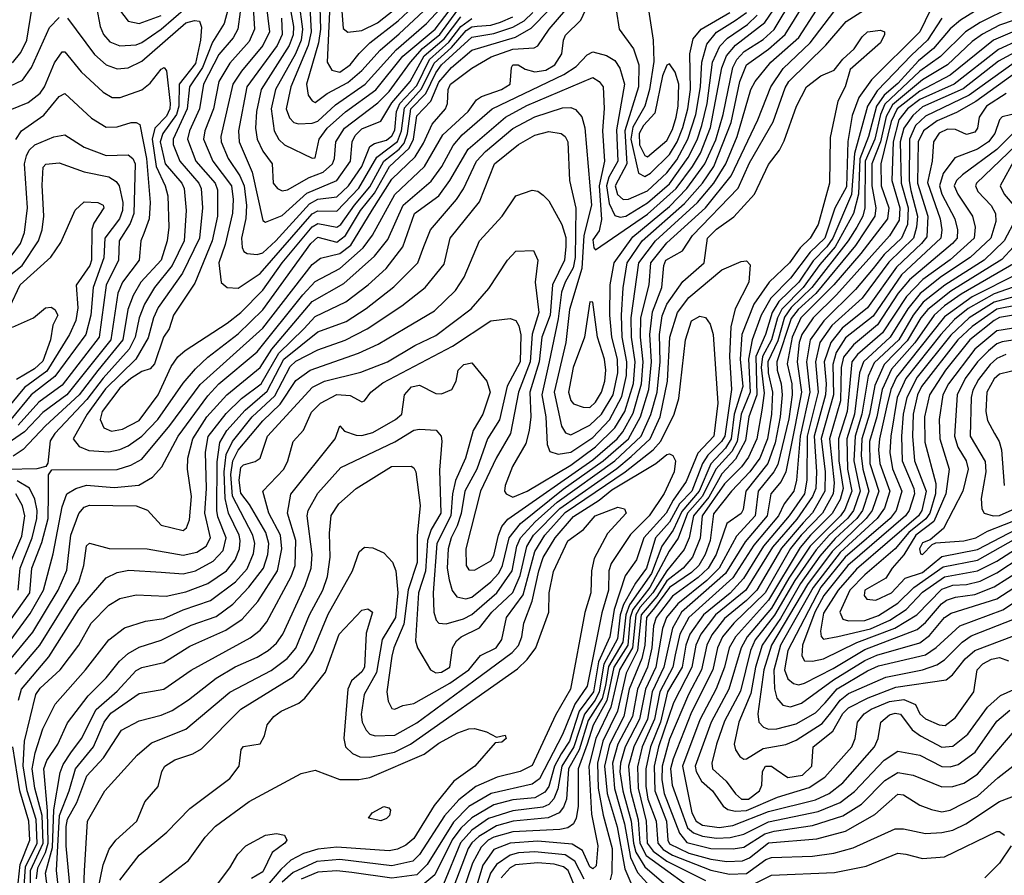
# Model space of a CAD drawing. Extents: x 501367 to 657802, y 482273 to 547541.
# Tile 545 of 656: x 593501 to 597082, y 525348 to 528459. Entities that reach past the tile are written whole.
import ezdxf

# ---------------------------------------------------------------- set-up
doc = ezdxf.new("R2010")
doc.units = 0

msp = doc.modelspace()

# ---------------------------------------------------------------- linework, layer by layer
at = {"layer": '0CON20XD'}
for points in [[(594380.8, 528655), (594409.1, 528415), (594385, 528365.2), (594307.2, 528272.8), (594275.7, 528225), (594232.3, 528035), (594233.5, 528015), (594259.5, 527955), (594301.9, 527891.9), (594317.6, 527855), (594326, 527784), (594323.3, 527736.7), (594308.1, 527665), (594310.5, 527630.5), (594316.2, 527616.2), (594328.8, 527608.8), (594365, 527605.2), (594385, 527612), (594432.9, 527655), (594555, 527790), (594585, 527806.1), (594655, 527815.7), (594696.3, 527855), (594745.9, 527925), (594775, 527998.1), (594790.9, 528009.1), (594835, 528021.7), (594855, 528036.5), (594865, 528057.5), (594871.7, 528125), (594883.5, 528155), (594945, 528219.5), (594991.4, 528315), (595062.1, 528377.9), (595105, 528435.1), (595145, 528463.8)], [(594457.1, 528655), (594497.2, 528435), (594495.2, 528404.8), (594480.8, 528365), (594378.7, 528205), (594361.7, 528125), (594359.1, 528065), (594364.8, 528025), (594385, 527981.1), (594419.3, 527935), (594423.4, 527865), (594438.2, 527845), (594455, 527836.5), (594475, 527840.2), (594554.2, 527885.8), (594604.6, 527905.4), (594639, 527935), (594646.4, 527955), (594650.8, 528015), (594681.7, 528065), (594803, 528157), (594845, 528197.9), (594921.8, 528305), (594965.4, 528354.6), (595029.1, 528405), (595095, 528495.3)], [(594502.6, 528625), (594530.1, 528425), (594524.1, 528385), (594504.6, 528335.4), (594431.4, 528205), (594415.7, 528135), (594426.6, 528055), (594443.2, 528023.2), (594463.9, 528003.9), (594565, 527955.6), (594575, 527957.5), (594590, 528025), (594619.7, 528065), (594685.8, 528124.1), (594796.2, 528203.8), (594895, 528327.1), (595012.1, 528425), (595082.8, 528517.2)], [(594345.3, 528585), (594354.5, 528425), (594335, 528380), (594265, 528301.3), (594224.9, 528235.1), (594205.6, 528135), (594174.3, 528055), (594169.7, 528025), (594203.3, 527945), (594270.8, 527855), (594277.9, 527805), (594275, 527755.8), (594248.3, 527641.7), (594225.5, 527575), (594233.3, 527503.3), (594256, 527486), (594295, 527482.6), (594375, 527536.2), (594565, 527753.3), (594585, 527764.7), (594655, 527763.2), (594735, 527846.8), (594800.5, 527959.5), (594875, 528016.2), (594889.1, 528055), (594900.6, 528139.4), (594962.5, 528207.5), (595008.4, 528301.6), (595071.8, 528358.2), (595125, 528419.9), (595145, 528432.9), (595164.5, 528435.5), (595215, 528440), (595250, 528450), (595295, 528470.3)], [(594592.2, 528505), (594594.7, 528425), (594587.8, 528375), (594544.6, 528225), (594550.3, 528185), (594564.1, 528164.1), (594575, 528158.8), (594619.2, 528190.7), (594695, 528231.4), (594745.5, 528275), (594811.5, 528348.5), (594881.7, 528408.3), (595095, 528607.5)], [(594628.9, 528515), (594618.9, 528305), (594635.9, 528275.9), (594665, 528268.2), (594702.4, 528295), (594736.1, 528336.1), (594774.6, 528375.4), (594877.1, 528455), (595005.4, 528575)], [(594665.3, 528585), (594676.9, 528426.9), (594694.6, 528414.6), (594745, 528420), (594801.9, 528448.1), (594865, 528497.4)], [(595775.6, 528575), (595805.2, 528384.8), (595807.6, 528307.6), (595792.1, 528205), (595774.9, 528145), (595731.5, 528068.5), (595724.3, 528025), (595751.6, 527901.6), (595775, 527888.8), (595795, 527901.2), (595865, 527969.3), (595891.8, 528015), (595912.5, 528067.4), (595931, 528135), (595940.7, 528205), (595938.1, 528335), (595950.4, 528389.6), (595979.6, 528425), (596083.6, 528485)], [(593429.3, 526150.7), (593539.4, 526299.4), (593587.7, 526385), (593623.2, 526516.8), (593655, 526687.8), (593672.9, 526735), (593705.4, 526754.6), (593744, 526766), (593845, 526758.6), (593933.7, 526766.3), (593984.5, 526795.5), (594017.3, 526832.7), (594077, 526945), (594185, 527091.5), (594225.4, 527134.6), (594365, 527251.4), (594530.9, 527459.1), (594575, 527507.2), (594665.1, 527554.9), (594749.8, 527630.2), (594784.2, 527675.8), (594865, 527824), (594973.8, 527925), (595039.9, 528040.1), (595132.3, 528125), (595161.9, 528168.1), (595180.1, 528179.9), (595253.4, 528205), (595284.7, 528225), (595289.2, 528285), (595295, 528295.8), (595314.2, 528295), (595339.2, 528279.1), (595375, 528270.2), (595415, 528276.4), (595447.5, 528295), (595472.5, 528335), (595478.8, 528385), (595486.7, 528403.3), (595542.5, 528457.5), (595575, 528528.2)], [(593475, 528303), (593505, 528339.7), (593526.9, 528385), (593546.7, 528505)], [(593538, 525105), (593540.1, 525365), (593586.4, 525465), (593582.4, 525565), (593556.3, 525665), (593546, 525735), (593556.6, 525793.4), (593585, 525880.5), (593629.6, 525970.4), (593740.3, 526095), (593825, 526204.1), (593882.5, 526247.5), (593958.2, 526271.8), (594025, 526281.1), (594095, 526313.2), (594195, 526347.1), (594285.4, 526414.6), (594328.1, 526461.9), (594351.7, 526518.3), (594356.5, 526555), (594349.3, 526585), (594275, 526726.8), (594269.4, 526805), (594275.7, 526855), (594295, 526894), (594385, 527000.7), (594448.7, 527061.3), (594505, 527147.8), (594557.3, 527185), (594733.6, 527246.4), (594805, 527279.8), (594902.9, 527337.1), (595009.5, 527400.5), (595086.6, 527475), (595117, 527523), (595172.9, 527655), (595256, 527745), (595305, 527818.9), (595365, 527838.9), (595385, 527835.5), (595405, 527821.5), (595425, 527800.5), (595472.3, 527715), (595487.2, 527667.2), (595487.6, 527635), (595482.8, 527585), (595438.6, 527495), (595430.2, 527385), (595399.7, 527305), (595390.5, 527215), (595357, 527105), (595360.5, 527015), (595353.6, 526965), (595341.4, 526918.6), (595292.9, 526835), (595266.9, 526765), (595264.7, 526745), (595270, 526735), (595295, 526723.4), (595347.3, 526745), (595505, 526839.7), (595595, 526905.7), (595665.7, 526975), (595702.2, 527035), (595733.4, 527136.6), (595739.5, 527215), (595725.9, 527305), (595725.3, 527375.3), (595752.8, 527575), (595813.2, 527655), (595966.5, 527795), (596025.6, 527865), (596068.8, 527935), (596110.9, 528035), (596160.5, 528205), (596176, 528235), (596233.5, 528305), (596334.3, 528395), (596411.9, 528515)], [(593779.8, 528505), (593793.2, 528435), (593805.2, 528405), (593828.3, 528378.3), (593865, 528364.8), (593925, 528368.4), (593945, 528376.1), (594015.2, 528425), (594105, 528502.2)], [(594015, 526450.7), (594095, 526444.2), (594140, 526455), (594205, 526489.8), (594241.1, 526528.9), (594251.5, 526575), (594221.3, 526651.3), (594217.5, 526675), (594219.1, 526850.9), (594228.5, 526921.5), (594254.2, 526965.8), (594320.6, 527039.4), (594401.2, 527108.9), (594461.9, 527225), (594585, 527323.8), (594688, 527362), (594760.7, 527409.3), (594861.9, 527488.1), (594948.8, 527575), (594970.4, 527635), (594994.6, 527695.4), (595090.2, 527805), (595115.3, 527844.7), (595162.9, 527945), (595195, 527980.2), (595295, 528064.2), (595375, 528106), (595475, 528138.3), (595505, 528140), (595522.5, 528132.5), (595545.9, 528105.9), (595556.1, 528066.1), (595581.1, 527785), (595553.2, 527675), (595545.4, 527554.7), (595500.4, 527405), (595487.6, 527285), (595444.9, 527105), (595471.1, 526981.1), (595486.3, 526956.3), (595505, 526949.1), (595575, 526985.1), (595616.8, 527025), (595659.2, 527095), (595676.5, 527175), (595674.7, 527225), (595654.2, 527305), (595647.3, 527385), (595648.8, 527495), (595663.2, 527575), (595730.7, 527669.3), (595865, 527780.5), (595927.6, 527845), (595993.4, 527935), (596033, 528023), (596060.2, 528115), (596094.5, 528285), (596109, 528315), (596135.8, 528344.2), (596205, 528387.7), (596245.7, 528424.3), (596312.7, 528537.3)], [(594556.7, 528505), (594561.3, 528415), (594550.6, 528365), (594486.8, 528215), (594470.3, 528135), (594482.2, 528102.2), (594498.2, 528085), (594515, 528080.2), (594565, 528082.9), (594585, 528090.3), (594649.8, 528150.2), (594757.8, 528225), (594869.8, 528350.2), (594980.7, 528445), (595064, 528536)], [(594975.3, 527485), (595045, 527570.9), (595066.3, 527665), (595173.2, 527796.8), (595227.5, 527935), (595315, 528005.2), (595375, 528039.1), (595425, 528052.6), (595470.6, 528045), (595485, 528034.4), (595495.2, 528015), (595501.1, 527875), (595523.8, 527773.8), (595521.7, 527595), (595513.6, 527556.4), (595484.7, 527505), (595472, 527468), (595459.1, 527370.9), (595426.9, 527215), (595399.6, 527095), (595414.4, 527015), (595419.5, 526915), (595429.1, 526889.1), (595459, 526879), (595505, 526887), (595585, 526939.6), (595646.1, 527003.9), (595691.5, 527088.5), (595708.2, 527165), (595709.8, 527215), (595692.8, 527305), (595690, 527385), (595695.7, 527484.3), (595710.3, 527575), (595764.6, 527655), (595919, 527791), (595983.9, 527865), (596025.3, 527925.2), (596089.2, 528085), (596120.4, 528235), (596144, 528295), (596225, 528352.1), (596285.4, 528405), (596353.2, 528515)], [(596998.9, 528505), (596922.5, 528457.5), (596885, 528425.8), (596825.2, 528354.8), (596770.5, 528309.5), (596695, 528227.9), (596644.8, 528185.2), (596616.8, 528145), (596587.9, 528035), (596556.3, 527953.7), (596551.3, 527825), (596533.6, 527755), (596466.9, 527633.1), (596410.7, 527569.3), (596351.1, 527485), (596272.8, 527407.2), (596257.5, 527375), (596235.4, 527295), (596203.1, 527235), (596198, 527195), (596209, 527101), (596200.5, 527039.5), (596181.7, 526935), (596151.3, 526868.7), (596126.4, 526833.6), (596065, 526771.1), (595983.6, 526655), (595975.7, 526574.3), (595948.4, 526505), (595914.3, 526465), (595855, 526418.2), (595817.9, 526362.1), (595761.6, 526295), (595748.4, 526165), (595707, 526083), (595674.8, 525945), (595621.7, 525835), (595602.5, 525755), (595604.8, 525665), (595623.2, 525566.8), (595656.2, 525445), (595654.6, 525355.4), (595648.4, 525331.6)], [(597106.6, 528505), (596995, 528449.3), (596941.2, 528415), (596850, 528325), (596775, 528272.3), (596648.2, 528151.8), (596631.8, 528115), (596610.7, 528025), (596575.8, 527945), (596575.5, 527775), (596567.3, 527745), (596545.3, 527705.2), (596514.7, 527655), (596382, 527485), (596306.7, 527413.3), (596283, 527377), (596258.7, 527291.3), (596222.6, 527215), (596223.7, 527175), (596239, 527105), (596235.3, 527025), (596220.5, 526935), (596192.5, 526865), (596156.6, 526815), (596090.1, 526745), (596025, 526662.7), (596012, 526565), (595994.5, 526515), (595971.1, 526475), (595945, 526448.5), (595865, 526393.8), (595809.4, 526320.6), (595781.2, 526285), (595775, 526185.1), (595764.2, 526135.8), (595717.7, 526025), (595698.8, 525925), (595646.4, 525823.6), (595628.2, 525745), (595638.2, 525645), (595674.3, 525524.3), (595701.4, 525371.4), (595734.8, 525295)], [(593395, 526174.4), (593538.1, 526375), (593545.6, 526465), (593582, 526558), (593604.7, 526645.3), (593605.7, 526735.7), (593606.2, 526803.8), (593617.5, 526822.5), (593855, 526823.8), (593905, 526838.8), (593945, 526861.7), (594046.9, 526983.1), (594157, 527133), (594385, 527338), (594565, 527568.7), (594595, 527592), (594665, 527608.8), (594705, 527639.2), (594783.1, 527766.9), (594855, 527879.3), (594939, 527961), (594969.6, 528010.4), (595001, 528079), (595049.8, 528135), (595056.5, 528155), (595059, 528205), (595068, 528225), (595145, 528283.3), (595215.9, 528324.1), (595295, 528352), (595372.5, 528357.5), (595385, 528363.8), (595426.2, 528425), (595487, 528495)], [(593465, 528217.7), (593510.8, 528239.2), (593544.4, 528285.6), (593609.2, 528430.8), (593645, 528466.9)], [(593485, 526079.8), (593573.9, 526185), (593635.8, 526284.2), (593715.8, 526414.2), (593734.4, 526474.4), (593744.3, 526545.7), (593755, 526555.7), (593825.8, 526535.8), (593965, 526534.8), (594095, 526511.8), (594145, 526522.8), (594179.5, 526545), (594194.4, 526575), (594174.2, 526664.2), (594180.7, 526755), (594176.2, 526886.2), (594186.5, 526943.5), (594252.2, 527027.8), (594308.2, 527081.8), (594379, 527135), (594443.8, 527246.2), (594533.8, 527335), (594575, 527380.3), (594686.8, 527433.2), (594768.8, 527495), (594834.3, 527555), (594895, 527633.9), (594936.8, 527755), (595025, 527818.3), (595065.7, 527874.3), (595131.6, 527988.5), (595267.5, 528105), (595345, 528147.1), (595585, 528249.3), (595608.7, 528235), (595622.6, 528215), (595626.2, 528136.2), (595620.3, 528055), (595627.9, 527945), (595608.4, 527855), (595617.2, 527732.8), (595608.6, 527691.4), (595585, 527658.6), (595589.3, 527629.3), (595595, 527622), (595785, 527752.7), (595888.8, 527845), (595948.5, 527925), (595976.6, 527973.4), (596013.2, 528066.8), (596055.1, 528284.9), (596072.2, 528327.8), (596105, 528366.2), (596211, 528449), (596243.1, 528495)], [(593562.1, 525335), (593566.5, 525375), (593595, 525430.1), (593604.2, 525465), (593601.9, 525581.9), (593588.7, 525735), (593600, 525765), (593639.6, 525825), (593675, 525902.3), (593750.1, 525999.9), (593815, 526066.4), (593863.3, 526126.7), (593895, 526154.3), (593935, 526177.9), (594015, 526203.2), (594125, 526256.9), (594215, 526288.5), (594276, 526334), (594334.4, 526395.6), (594387.1, 526465), (594403.2, 526515), (594407, 526555), (594395.6, 526595), (594336.2, 526696.2), (594305, 526737.2), (594299.2, 526785), (594305, 526831.1), (594315, 526840.6), (594357.2, 526852.8), (594375.7, 526864.3), (594402.8, 526945), (594566.5, 527123.5), (594610, 527145), (594742.3, 527177.7), (594838.8, 527215), (594938.2, 527275), (595015, 527311), (595142.5, 527407.5), (595207.6, 527482.4), (595275.5, 527585), (595305, 527618.1), (595369.5, 527619.5), (595385.5, 527585), (595375.9, 527505), (595389.5, 527395), (595364.4, 527315.6), (595357.3, 527215), (595314.9, 527105), (595285.9, 526954.1), (595234.1, 526865), (595177.2, 526745), (595124, 526535), (595125.4, 526475), (595135, 526458.2), (595155, 526457.5), (595215, 526491.6), (595225, 526511.2), (595242.2, 526585), (595254.1, 526615.9), (595276.7, 526643.2), (595585, 526858.5), (595674.5, 526935), (595695, 526960.3), (595731.7, 527028.3), (595762.6, 527135), (595769.1, 527215), (595758.6, 527305), (595760.1, 527375), (595790.7, 527495), (595797, 527575), (595855, 527647.6), (595995.2, 527774.8), (596088.6, 527891.4), (596185.7, 528095), (596232.8, 528215), (596277.8, 528282.2), (596375.5, 528375), (596461.7, 528488.3)], [(593642.6, 524995), (593594.2, 525355), (593620.6, 525449.4), (593624.5, 525585.5), (593648.2, 525721.8), (593659.4, 525750.6), (593687.3, 525792.7), (593725.9, 525845), (593779.6, 525950.4), (593855, 526017.1), (593925, 526092.5), (593945, 526104), (594025, 526122), (594119.2, 526180.8), (594251.1, 526238.9), (594310.6, 526279.4), (594366.5, 526343.5), (594438.1, 526455), (594454.9, 526535), (594450, 526585), (594407.3, 526665), (594385.8, 526745), (594461.2, 526825), (594476.7, 526855), (594495.4, 526925), (594532.8, 526967.2), (594561.7, 527031.7), (594594.9, 527065.1), (594655, 527096.5), (594703, 527093), (594745, 527070), (594755, 527073.8), (594778.2, 527105), (594821.2, 527138.8), (595075, 527271.6), (595215, 527364.8), (595285, 527373.1), (595305, 527366), (595316.4, 527346.4), (595323.6, 527313.6), (595321.5, 527215), (595273.9, 527126.1), (595246.3, 527003.7), (595203, 526935), (595164.1, 526825), (595120.3, 526745), (595106.6, 526663.4), (595091.6, 526618.4), (595070.1, 526575), (595058.8, 526535), (595056.2, 526465), (595062.8, 526422.8), (595073.4, 526383.4), (595090.9, 526360.9), (595123.4, 526353.4), (595145, 526359.7), (595215, 526414.8), (595243.6, 526446.4), (595257.5, 526475), (595281.8, 526575), (595323, 526627), (595478.2, 526751.8), (595623.6, 526855), (595714.9, 526935), (595759.2, 527015), (595789.3, 527115), (595799.4, 527215), (595793, 527315), (595802.7, 527397.3), (595836.3, 527485), (595843.4, 527565), (595851.6, 527585), (595911.5, 527618.5), (595948.5, 527675), (596113.7, 527846.3), (596155, 527939.1), (596241.7, 528088.3), (596285, 528211.3), (596298.8, 528235), (596433.5, 528366.5), (596507.4, 528452.6), (596574.1, 528495)], [(594258.2, 528495), (594244.3, 528445.7), (594202.3, 528377.7), (594165.6, 528285), (594118.8, 528215), (594110.4, 528135), (594059, 528025), (594059.7, 528005), (594083.3, 527945), (594152.1, 527865), (594160.9, 527845), (594165.4, 527775), (594155.4, 527665), (594092.9, 527537.1), (594005, 527412.5), (593987.6, 527375), (593967.7, 527302.3), (593923.5, 527225), (593813.3, 527116.7), (593745.9, 527025), (593695.3, 526935), (593716.8, 526906.8), (593752.3, 526892.3), (593825, 526887.9), (593865, 526896.2), (593895, 526909.8), (593945, 526944.5), (594003.6, 527005), (594095, 527138), (594140.6, 527189.4), (594185, 527231.5), (594295, 527316.5), (594385, 527403.8), (594559.7, 527645), (594585, 527668.4), (594655, 527650.5), (594686, 527674), (594740.1, 527765), (594791.9, 527828.1), (594846.1, 527925), (594918, 527992), (594932.9, 528025), (594945, 528109.5), (594996.7, 528163.3), (595025, 528232.6), (595071.8, 528285), (595145, 528348.6), (595304.3, 528395.7), (595361.6, 528428.4), (595427, 528495)], [(594302.4, 528487.6), (594294.3, 528425), (594277.1, 528392.9), (594225, 528332.4), (594169.6, 528225), (594154.9, 528135), (594118.3, 528055), (594111.2, 528025), (594141.9, 527945), (594211.7, 527865), (594220.1, 527840.1), (594220, 527745), (594201.2, 527655), (594138.3, 527501.7), (594060.4, 527385), (594045, 527335.7), (594024.4, 527305), (593991.6, 527208.4), (593975, 527190), (593945, 527179.7), (593905, 527154.3), (593865, 527119), (593800.9, 527035), (593793.3, 527005), (593806.5, 526975), (593835, 526962.9), (593875, 526970.2), (593935, 527001.5), (594004.1, 527095), (594052.4, 527197.6), (594076.3, 527233.7), (594103.1, 527256.9), (594255, 527355.2), (594305, 527394.4), (594385, 527475.2), (594455.4, 527575), (594565, 527706.1), (594585, 527718.5), (594655, 527705.1), (594669.1, 527715), (594718.2, 527785), (594775, 527851.7), (594825.2, 527944.8), (594881, 527989), (594899.1, 528010.9), (594911, 528045), (594923.4, 528135), (594978.7, 528191.3), (595015, 528266.1), (595035.5, 528295), (595145, 528396.1), (595225, 528409.1), (595295, 528431.7), (595335.2, 528454.8), (595366.9, 528485)], [(593864.2, 528495), (593895, 528454.1), (593935, 528446), (594015, 528474.1)], [(594125.2, 526725.2), (594111, 526825), (594112.7, 526865), (594130.4, 526935), (594182, 527015), (594254.5, 527095), (594375, 527194.2), (594418.5, 527261.5), (594565, 527434), (594680.2, 527499.8), (594791, 527599), (594839.5, 527660.5), (594895.6, 527784.4), (594997.7, 527872.3), (595036.3, 527925), (595078, 528002), (595109.7, 528040.3), (595218.9, 528135), (595479.9, 528260.1), (595525, 528288.9), (595565, 528332.1), (595585, 528342.4), (595635, 528328.9), (595665, 528310.6), (595683.3, 528283.3), (595700.2, 528225), (595671.4, 528058.6), (595676.7, 527945), (595643.8, 527886.2), (595635.5, 527855), (595645, 527790.9), (595665, 527746.9), (595685, 527741.8), (595705, 527745.4), (595785, 527793.6), (595865, 527862.8), (595931.8, 527958.2), (595965, 528022.8), (595982.6, 528075), (596001.5, 528155), (596020.4, 528305), (596046.9, 528363.1), (596075, 528392.5), (596148, 528442), (596183.9, 528476.1)], [(594453.7, 528465), (594455.3, 528405), (594436.8, 528365), (594326.5, 528215), (594297.3, 528055), (594299.5, 528015), (594345.9, 527905), (594385, 527729.2), (594395, 527723.3), (594455, 527747.5), (594545, 527828.2), (594655, 527874.5), (594704.6, 527945), (594709.7, 528015), (594721.3, 528038.7), (594745, 528062.3), (594815, 528090.6), (594855, 528157.3), (594920.6, 528235), (594972.5, 528327.4), (595045, 528389.9), (595105, 528470.3)], [(596813.9, 528495), (596775, 528415.7), (596599.7, 528240.3), (596553.6, 528176.4), (596529, 528111), (596513.1, 528016.9), (596508.6, 527851.4), (596466.4, 527773.6), (596429.9, 527665), (596376.1, 527613.9), (596305, 527519), (596233.6, 527446.4), (596198.3, 527385), (596164.9, 527295.1), (596152.1, 527225), (596157.9, 527105), (596124.7, 527025), (596110.7, 526925), (596090.8, 526889.2), (596033.5, 526825), (595985, 526726.8), (595929.9, 526665), (595896.4, 526573.6), (595863.7, 526526.3), (595793, 526395), (595731, 526315), (595721.9, 526285), (595712.5, 526185), (595662, 526105), (595636.8, 525983.2), (595586.3, 525893.7), (595564.9, 525825.1), (595532, 525735), (595531.8, 525598.2), (595524.7, 525555.3), (595515.1, 525534.9), (595495, 525520.9), (595465.1, 525514.9), (595295, 525505.7), (595225, 525487), (595204.4, 525475), (595179.8, 525450.2), (595147.9, 525392.1), (595091.9, 525228.1)], [(597227.9, 528495), (597065, 528439.5), (597002.9, 528407.1), (596965, 528379.9), (596875.7, 528295), (596785, 528240.6), (596675, 528149.6), (596652.3, 528107.7), (596631.3, 528015), (596600.1, 527935), (596600.9, 527855), (596615.1, 527775), (596610.7, 527745), (596541.3, 527638.7), (596396.4, 527463.6), (596332.5, 527405), (596307.5, 527372.5), (596254.7, 527215), (596255.5, 527185), (596270.5, 527135), (596274.5, 527095), (596267.4, 527015), (596249.1, 526920.9), (596221.7, 526845), (596142.5, 526745), (596132.3, 526677.7), (596125, 526663.2), (596073.2, 526626.8), (596033.7, 526515), (596004.7, 526465), (595968.9, 526431.1), (595875, 526362.3), (595815.7, 526285), (595806, 526255), (595799.6, 526175), (595784.9, 526105.1), (595748.2, 526025), (595729.6, 525925), (595676.4, 525825), (595657, 525755), (595664, 525664), (595701.2, 525535), (595722.3, 525412.3), (595747.6, 525357.6), (595805.2, 525295)], [(595670.7, 528495), (595681.5, 528425), (595733.3, 528353.3), (595752.3, 528295), (595752, 528215), (595702, 528055), (595709.2, 527935), (595666.2, 527855), (595675, 527824.2), (595695.5, 527805.5), (595715, 527806.5), (595785, 527837.4), (595855, 527902.2), (595890.5, 527949.5), (595931.2, 528025), (595960.4, 528115), (595977.3, 528215), (595982.5, 528305), (596000.1, 528369.9), (596035.7, 528414.3), (596103.8, 528456.2), (596144.6, 528485)], [(593675, 528464.7), (593772.6, 528332.6), (593815, 528295.2), (593855, 528280.2), (593895, 528284.7), (593945, 528308.4), (594105, 528448.4), (594136.3, 528456.4), (594155, 528454.4), (594162.6, 528432.6), (594159.1, 528385), (594140.1, 528299.9), (594080.7, 528225), (594079.2, 528145), (594070.9, 528115), (594022.1, 528045), (594012.2, 528015), (594030.6, 527935), (594090.3, 527865), (594099.2, 527845), (594106.1, 527765), (594098.9, 527655), (594055.9, 527565), (593990.9, 527485), (593954.3, 527425), (593935, 527375.5), (593921.3, 527305), (593898.6, 527261.4), (593804.2, 527155.8), (593745, 527077.6), (593628.9, 526955), (593612, 526928), (593603.3, 526846.7), (593596, 526834), (593563.6, 526826.4), (593455, 526823.5)], [(596855.4, 528464.6), (596803.4, 528385), (596745, 528330.1), (596619.7, 528200.3), (596584.9, 528145), (596537.1, 527972.9), (596526.5, 527823.5), (596458.8, 527665), (596436.8, 527633.2), (596387.4, 527582.6), (596335, 527505.1), (596261.6, 527435), (596238.2, 527395), (596213.9, 527315), (596178.1, 527235), (596182.3, 527095), (596153.2, 527015), (596140.9, 526929.1), (596105, 526860.9), (596055, 526808.3), (596006.9, 526723.1), (595951.8, 526655), (595936.5, 526575), (595917.5, 526532.5), (595855, 526455.6), (595803.3, 526375), (595757.2, 526322.8), (595741.7, 526295), (595729.7, 526175), (595682.4, 526095), (595651.2, 525958.8), (595596, 525845), (595570.8, 525745), (595580.2, 525570.2), (595603.9, 525455), (595598, 525382), (595585, 525371.1), (595575, 525378.1), (595548.2, 525438.2), (595510.7, 525460.7), (595385, 525471.7), (595285, 525464.9), (595225, 525441.3), (595185.5, 525385), (595128.9, 525195)], [(593659, 525145), (593634.5, 525365), (593645.2, 525564.8), (593680.5, 525655), (593703.9, 525735), (593769.9, 525815), (593808.1, 525905), (593832.5, 525937.5), (593935, 526008.6), (594025, 526024.3), (594125, 526093.8), (594339.1, 526210.9), (594375, 526239.2), (594399.9, 526270.1), (594487.7, 526435), (594502.4, 526475), (594504.9, 526565), (594474.5, 526665), (594486.7, 526733.3), (594648.7, 526935), (594665, 526982.5), (594682.7, 526962.7), (594725, 526947.9), (594745, 526947), (594785, 526957.8), (594868, 527005), (594891.3, 527025), (594900.9, 527095), (594926.1, 527123.9), (594955, 527130.2), (595015, 527100.4), (595035, 527098.9), (595072.9, 527115), (595088.9, 527145), (595095.7, 527185), (595116, 527205), (595145, 527211.1), (595200.6, 527145), (595212.3, 527105), (595185.3, 527025), (595150.8, 526965), (595122.7, 526865), (595086.4, 526783.6), (595075.7, 526735), (595068.8, 526655), (595017.8, 526555), (595004.6, 526375), (595007.4, 526305), (595016, 526276), (595025, 526264.7), (595051.8, 526261.8), (595115, 526280.3), (595145, 526296.7), (595236.9, 526375), (595292.3, 526455), (595309.5, 526545), (595322.2, 526575), (595376.2, 526633.8), (595455.8, 526704.2), (595665.2, 526854.8), (595760.9, 526945), (595797, 527023), (595819, 527105), (595830.1, 527215), (595828.5, 527315), (595838.2, 527381.8), (595854.7, 527425), (595912.9, 527507), (595990.9, 527575), (596002.9, 527665), (596035, 527697.2), (596098.1, 527741.9), (596173.3, 527825), (596225, 527932.7), (596264.2, 527985), (596281.5, 528018.5), (596326.1, 528145), (596362.4, 528215), (596415, 528254.7), (596463.8, 528276.2), (596495, 528315.6), (596536.5, 528353.5), (596565, 528396.7), (596584.4, 528415), (596631.3, 528421.3), (596646.2, 528415), (596646, 528406), (596632.2, 528375), (596521.7, 528278.3), (596503.5, 528215), (596476.7, 528163.3), (596449.3, 528030.7), (596446.9, 527865), (596405, 527714.6), (596375.6, 527665), (596339.8, 527630.2), (596301.2, 527575), (596226.9, 527505), (596171.2, 527425), (596127.9, 527315), (596121.4, 527225), (596131.1, 527125), (596099.1, 527025), (596088.2, 526935), (596068.3, 526901.7), (596015, 526844.6), (595972.2, 526745), (595909.1, 526670.9), (595877.3, 526602.7), (595836.9, 526545), (595798.4, 526445), (595719.1, 526330.9), (595705.7, 526295), (595694.6, 526195), (595642.3, 526107.7), (595631.7, 526038.3), (595619, 525991), (595568.8, 525911.2), (595535.4, 525804.6), (595497.6, 525735), (595489.2, 525625), (595478.4, 525595), (595462.5, 525575), (595423.4, 525556.6), (595295.9, 525544.1), (595235, 525527.5), (595170.8, 525489.2), (595145, 525466.1), (595131.7, 525445), (595067.1, 525272.9)], [(597128.2, 528421.8), (597043.3, 528385), (596885, 528257.9), (596775, 528199.5), (596692.5, 528135), (596670.3, 528089.7), (596633.6, 527935), (596634.7, 527855), (596662.6, 527775), (596657.4, 527735), (596560.6, 527609.4), (596462, 527495), (596341.6, 527375), (596311, 527305), (596292.2, 527207.8), (596308.8, 527135), (596310.9, 527095), (596298.3, 527008.3), (596258.1, 526841.9), (596243.8, 526815), (596187.5, 526745), (596176.4, 526655), (596108.7, 526581.3), (596044.7, 526465), (596000, 526419.9), (595894.4, 526335), (595853.2, 526285), (595838.9, 526245), (595814.5, 526105), (595777, 526025), (595755.8, 525915), (595702.6, 525815), (595686.1, 525755), (595684.3, 525724.3), (595694.5, 525655), (595724.8, 525545), (595732.9, 525465), (595742.3, 525432.3), (595775, 525379.1), (595860.3, 525305)], [(597135, 528385.3), (597061.3, 528351.3), (596899.7, 528225), (596775, 528168.8), (596730.1, 528135), (596698.3, 528095), (596677.6, 528015), (596672.7, 527875), (596701.9, 527775), (596699.8, 527730.2), (596665, 527673.3), (596471.8, 527458.2), (596386.6, 527375), (596345.3, 527315), (596336.1, 527285), (596328.5, 527215), (596344.9, 527105), (596321.9, 526985), (596287.9, 526815), (596270.2, 526779.8), (596233.2, 526735), (596219.9, 526655), (596139.8, 526560.2), (596068.5, 526445), (595908.4, 526305), (595875, 526247.1), (595844, 526105), (595801.8, 526015), (595784, 525915), (595734.3, 525815), (595715.4, 525745), (595723, 525655), (595750.1, 525549.9), (595756.3, 525465), (595779.9, 525419.9), (595994.2, 525265)], [(593439.6, 528120.4), (593531.5, 528158.5), (593575, 528191.8), (593591.5, 528215), (593627.3, 528302.7), (593655, 528343.1)], [(593655, 528343.1), (593665, 528343.1), (593725, 528270), (593805, 528195.3), (593837, 528177), (593866.2, 528176.2), (593945, 528204.3), (593975, 528228.4), (594015, 528279.6), (594026.7, 528285), (594035, 528273.3), (594048.7, 528155), (594047.5, 528135), (594035, 528108.6), (593992.2, 528065), (593982.5, 528025), (593997, 527925), (594030.3, 527855), (594039.4, 527819.4), (594043.5, 527705), (594037.4, 527655), (594015, 527584.7), (593941.8, 527505), (593913.1, 527456.9), (593894.3, 527405.7), (593875.9, 527295), (593785, 527183.3), (593717.1, 527095), (593595, 526982.4), (593514.1, 526895.9), (593477.5, 526872.5)], [(597135, 528348.4), (597061.4, 528308.6), (596932.1, 528207.9), (596785, 528142.2), (596748.9, 528111.1), (596716.2, 528065), (596703.5, 528015), (596707.5, 527865), (596732.4, 527775), (596729.7, 527715), (596708.4, 527665), (596645.1, 527605), (596605.5, 527554.5), (596541.5, 527478.5), (596425.3, 527364.7), (596375.5, 527295), (596362.6, 527215), (596375.1, 527105), (596339.9, 526945), (596326.2, 526785), (596316.4, 526745), (596281.9, 526698.1), (596260.3, 526655), (596171.1, 526548.9), (596095, 526429), (595935.3, 526284.7), (595902.6, 526225), (595885, 526149.5), (595876, 526105), (595829, 526015), (595809.3, 525915), (595765.5, 525815), (595747.8, 525742.2), (595750, 525665), (595779.8, 525545), (595783.3, 525465), (595805.6, 525435.6), (595855, 525398.9), (595995, 525329.1)], [(595785, 527960.9), (595855, 528020.2), (595875, 528059.5), (595888.1, 528105), (595895.8, 528145), (595898.3, 528225), (595885, 528268), (595865, 528298.5), (595855, 528293.5), (595838.6, 528255), (595810.8, 528119.1), (595769.6, 528075), (595754.6, 528045), (595755, 528003.8), (595774.6, 527965), (595785, 527960.9)], [(597117.6, 528302.4), (596955, 528185.3), (596795, 528108.3), (596759.7, 528075), (596737.3, 528025), (596736.3, 527873.7), (596742.1, 527837.9), (596766.1, 527745), (596763.4, 527705), (596751.8, 527665), (596662.7, 527577.3), (596565, 527446.3), (596455, 527346.7), (596411.2, 527285), (596395.4, 527215), (596404.9, 527105.1), (596365.3, 526945), (596364.2, 526785), (596355.1, 526735), (596300.1, 526655), (596205.8, 526545), (596133.2, 526426.8), (596085, 526374), (595987.6, 526295), (595938.1, 526225), (595924.3, 526185), (595910.7, 526105), (595857.4, 526015), (595831.2, 525905), (595795.5, 525815), (595778.3, 525735), (595778.5, 525671.5), (595786.2, 525625), (595815.8, 525545), (595821.4, 525465), (595841.2, 525441.2), (595875, 525420.6), (596015, 525366.6), (596082.2, 525352.2), (596145, 525354.1), (596215, 525404.9), (596235, 525413), (596385, 525417.2), (596462, 525428), (596532.1, 525447.9), (596685, 525516.5), (596715, 525517.2), (596795, 525500.2), (596855, 525503.2), (596895, 525512.3), (596942.8, 525535), (597065, 525615.7), (597125, 525639.6)], [(597135, 528274.9), (596978.7, 528161.3), (596908.7, 528121.3), (596838.6, 528091.4), (596787.8, 528055), (596769.5, 528015), (596766, 527865), (596803.6, 527745), (596800, 527670), (596781.6, 527645), (596690, 527560), (596585, 527411), (596492.7, 527337.3), (596450.7, 527285), (596427.5, 527215), (596434.8, 527134.8), (596432.4, 527095), (596390.7, 526945), (596399.1, 526815), (596396.1, 526753.9), (596385.1, 526724.9), (596327.1, 526642.9), (596239.3, 526540.7), (596142.5, 526385), (596031.8, 526295), (595977.8, 526225), (595960.5, 526185), (595946.2, 526105), (595879.4, 525975), (595824.9, 525815), (595808.6, 525745), (595810.9, 525655), (595853.2, 525545), (595858.9, 525475), (595865, 525461.9), (595935, 525428.6), (596015, 525406.4), (596072.5, 525397.5), (596130.2, 525399.8), (596155, 525411.3), (596225, 525465.3), (596400.9, 525480.9), (596505, 525508.4), (596610.8, 525569.2), (596695, 525642.5), (596715, 525640.3), (596775, 525603.3), (596817, 525587), (596855, 525578.1), (596885, 525584.3), (596985, 525635.2), (597058.4, 525701.6), (597135, 525761.2)], [(593486.3, 528023.7), (593507.6, 528055), (593588.3, 528111.7), (593645, 528179.6), (593665, 528191.3), (593761.7, 528101.7), (593815, 528068.8), (593855, 528069.3), (593905.8, 528085.8), (593925, 528085.9), (593937.8, 528077.8), (593962.2, 527955), (593975.8, 527795), (593971.5, 527735), (593952, 527682), (593942, 527655), (593936, 527585), (593874.5, 527505), (593857.4, 527465), (593832.6, 527295), (593672.3, 527095), (593585, 527030.5), (593518.9, 526961.1), (593455, 526917.2)], [(597089.3, 528190.7), (597017.7, 528145), (596991.1, 528105), (596985.2, 528065), (596975, 528050), (596945, 528042.2), (596905, 528059.5), (596875, 528060.9), (596845, 528046.5), (596824.2, 528015), (596820, 527945), (596802.8, 527867.2), (596849.5, 527735), (596854.6, 527695), (596851.1, 527665), (596708.6, 527531.4), (596605, 527381.2), (596505, 527302.1), (596471.1, 527248.9), (596458.5, 527205), (596461.2, 527095), (596416.3, 526936.3), (596430.6, 526815), (596429.5, 526745), (596385, 526666.5), (596350.6, 526629.4), (596272.2, 526537.8), (596182.4, 526385), (596145, 526346.8), (596065, 526282), (596018.1, 526221.9), (596000.6, 526185), (595981.3, 526095), (595933.2, 526005), (595865, 525842.5), (595837.4, 525745), (595837, 525695), (595844.8, 525645), (595901.2, 525501.2), (595927.6, 525467.6), (596015, 525445.3), (596096.4, 525443.6), (596135, 525450.2), (596211.4, 525498.6), (596245, 525508.6), (596385, 525528.8), (596495, 525563.8), (596563.3, 525606.7), (596647.7, 525692.3), (596695, 525721.5), (596751.3, 525711.3), (596855, 525670), (596895, 525670.7), (596935, 525682.8), (596985, 525715.2), (597125, 525880.2)], [(597135, 528120.7), (597074.4, 528105.6), (597064.2, 528095), (597048.1, 528045), (597024.8, 528015), (596985, 527988.7), (596902.8, 527957.2), (596859.4, 527900.6), (596846, 527855), (596855.4, 527825), (596902.2, 527735), (596912.1, 527695), (596910.5, 527665), (596893.9, 527645), (596736.9, 527513.1), (596696.4, 527465), (596620.7, 527349.3), (596533.6, 527276.4), (596497.6, 527232.4), (596488.5, 527195), (596486.5, 527073.5), (596446.7, 526935), (596462.9, 526775), (596460.3, 526735), (596420.6, 526665), (596343.2, 526585), (596304.3, 526535.7), (596212.5, 526375), (596098, 526265), (596057.8, 526215), (596038.6, 526175), (596021.5, 526095), (595945, 525940.7), (595878.1, 525771.9), (595868.1, 525735), (595874.4, 525675), (595930.3, 525520.3), (595951.7, 525501.7), (595985, 525489.7), (596035, 525483.3), (596085, 525485.3), (596135, 525496.9), (596225, 525542.3), (596405, 525580.2), (596485, 525612.5), (596537.9, 525652.1), (596645, 525766.8), (596695, 525799.6), (596775, 525784.4), (596855, 525743.4), (596885, 525742.3), (596915, 525751), (596976, 525795), (597055, 525907.7), (597102.3, 525947.7)], [(593453.2, 527576.8), (593504, 527645), (593518.3, 527685), (593529.4, 527775), (593518.8, 527935), (593525.7, 527964.3), (593535.9, 527985), (593555.4, 528004.6), (593625, 528033.2), (593665, 528040.7), (593735, 527995.3), (593815, 527965.3), (593895, 527968.5), (593912.5, 527955), (593921.1, 527935), (593915.6, 527755), (593902.1, 527717.9), (593862.8, 527655), (593860.2, 527585), (593815, 527493.8), (593789.6, 527305), (593655, 527130.6), (593571, 527069), (593494.9, 526985)], [(597123.8, 528056.2), (597055, 527986.9), (596929.6, 527895), (596907.9, 527875), (596899.5, 527855), (596913, 527825), (596966.3, 527745), (596975.9, 527705), (596972.4, 527665), (596885, 527586.1), (596785.4, 527515), (596726.9, 527453.1), (596638.9, 527321.1), (596548.2, 527241.8), (596527.9, 527215), (596510.7, 527035), (596479, 526935), (596480.7, 526855), (596496.3, 526755), (596485.6, 526714.4), (596456.7, 526663.3), (596376.8, 526585), (596340.2, 526539.8), (596225, 526348.1), (596104, 526215), (596081.6, 526175), (596064.9, 526105), (596034.3, 526025.7), (595975, 525912.7), (595911.3, 525745), (595945.5, 525575), (595961.1, 525545), (595985, 525530.2), (596045, 525521.7), (596095, 525528.6), (596225, 525579.5), (596395, 525622.7), (596444.8, 525645), (596495, 525684), (596609.6, 525815), (596623.5, 525845), (596633.5, 525905), (596665, 525931.6), (596685, 525937.2), (596705, 525934), (596746.8, 525876.8), (596777.8, 525855), (596855, 525813.8), (596895, 525816.8), (596949, 525861), (597021, 525959), (597067.9, 526002.1), (597116.5, 526023.5)], [(597182.1, 528057.9), (596981.3, 527865), (596978, 527855), (596986.2, 527835), (597034, 527784), (597050.2, 527755), (597051.7, 527725), (597033, 527665), (596958, 527595), (596853.2, 527525), (596776.2, 527463.8), (596731.7, 527408.3), (596667.4, 527305), (596569.8, 527215), (596555.3, 527175), (596537.4, 527025), (596509.7, 526935), (596512, 526825), (596527.5, 526745), (596502.1, 526677.9), (596486.2, 526655), (596375.7, 526544.3), (596298.2, 526428.2), (596235, 526319.5), (596146.6, 526215), (596125.5, 526175), (596080.3, 526025), (596015.8, 525905), (595958, 525745), (595960.9, 525725), (595980.6, 525690.6), (596020.3, 525655), (596059.6, 525599.6), (596076.8, 525586.8), (596105, 525580.8), (596145, 525583), (596257.7, 525632.3), (596372.8, 525667.2), (596428.9, 525705), (596528.1, 525815), (596540.2, 525845), (596548.5, 525905), (596572.6, 525935), (596598.4, 525951.6), (596665, 525979.3), (596716.8, 525986.8), (596758.8, 525968.8), (596775.3, 525935), (596795, 525916.5), (596845.7, 525895), (596866.9, 525893.1), (596905, 525921.3), (596971.8, 526015), (596983, 526095), (597003.6, 526116.4), (597036.2, 526133.8), (597065, 526140.2), (597097.2, 526127.2)], [(593395, 527474.9), (593509.7, 527565), (593569.7, 527655), (593582.1, 527695), (593588.3, 527745), (593582.8, 527857.2), (593586.4, 527923.6), (593595.6, 527934.4), (593645, 527938.8), (593735, 527905.6), (593825, 527888.1), (593851.4, 527871.4), (593862.3, 527855), (593875.7, 527795), (593874.7, 527765), (593863.6, 527735), (593810, 527665), (593807.2, 527592.8), (593768.5, 527485), (593759.4, 527385), (593741.8, 527315), (593628.3, 527161.7), (593542.2, 527095), (593468.5, 527005)], [(597121.3, 527955), (597067.6, 527855), (597081.7, 527825), (597123.6, 527775)], [(593465, 527415.5), (593502.7, 527495), (593614.5, 527595.5), (593650.5, 527649.5), (593703.2, 527766.8), (593735, 527796.7), (593785, 527794.4), (593804, 527785), (593806.5, 527775), (593771, 527719), (593763.5, 527696.5), (593762.3, 527585), (593756.5, 527565), (593706.5, 527493.5), (593711.8, 527411.8), (593704.9, 527365), (593681.6, 527315), (593599.1, 527180.9), (593518.1, 527121.9), (593455, 527045.8)], [(597124.5, 527735), (597081.5, 527655), (597009, 527585), (596865.7, 527494.3), (596787.6, 527432.4), (596750.3, 527385), (596698.7, 527295), (596608.9, 527211.1), (596587, 527163), (596564.5, 527025), (596539.4, 526945), (596535.4, 526855.4), (596557.5, 526745), (596533.8, 526675), (596513.2, 526646.8), (596445.3, 526584.7), (596398.1, 526531.9), (596320.5, 526419.5), (596246.6, 526293.4), (596176.2, 526203.8), (596159.6, 526165), (596122.8, 526017.2), (596065, 525908.6), (596035.4, 525825), (596018.6, 525755), (596020.7, 525735), (596070.5, 525690.5), (596104.2, 525644.2), (596126.7, 525625), (596151.8, 525625), (596191.2, 525655), (596200, 525675), (596202.4, 525725), (596214.2, 525745), (596235, 525745.2), (596252, 525732), (596295, 525703.2), (596348, 525712), (596381.9, 525745), (596386.9, 525815), (596458.5, 525871.5), (596495, 525935.6), (596515, 525956.2), (596586.8, 525993.2), (596688, 526032), (596870.8, 526059.2), (596893.6, 526076.4), (596939.8, 526135), (596975, 526165.8), (597119.6, 526220.4)], [(597116.1, 527633.9), (597073, 527587), (596888, 527472), (596804.5, 527405.5), (596778.2, 527375), (596729.1, 527290.9), (596644.9, 527205.1), (596611, 527129), (596592.1, 527025), (596564.1, 526935), (596561.3, 526875), (596567.2, 526825), (596588.9, 526745), (596566.2, 526675), (596545.8, 526645), (596467.2, 526572.8), (596411.4, 526508.6), (596341.1, 526408.9), (596268.2, 526281.8), (596201.1, 526185), (596176.9, 526105), (596160.6, 526009.4), (596117.1, 525905), (596099.6, 525825), (596103.9, 525803.9), (596120, 525780), (596135, 525769.7), (596145, 525771.6), (596205, 525808.6), (596287, 525823), (596325, 525839.2), (596420.2, 525899.8), (596451.2, 525938.8), (596485.4, 525985), (596515, 526009.5), (596651.1, 526068.9), (596784.5, 526095), (596837, 526113), (596865, 526131.1), (596928.5, 526195), (596961.8, 526218.2), (597119.9, 526280.1)], [(594285, 526106.3), (594365, 526140.8), (594404.1, 526165), (594435, 526192.5), (594457.7, 526225), (594538.7, 526401.3), (594561.5, 526465), (594564.6, 526515), (594546.3, 526655), (594550.2, 526675), (594585, 526738), (594668.6, 526831.4), (594865.7, 526924.3), (594935, 526966.1), (594955, 526970.5), (595016, 526966), (595033.5, 526945), (595036.7, 526926.7), (595028.3, 526821.7), (595032.4, 526665), (594997.2, 526605), (594984, 526565), (594976.8, 526453.2), (594951.7, 526375), (594941, 526201), (594947.3, 526175), (594995.1, 526095.1), (595015, 526083.5), (595035, 526086.1), (595065.7, 526105), (595075.6, 526175), (595089.8, 526200.2), (595107.2, 526215), (595172.8, 526247.2), (595217.7, 526305), (595295, 526376.2), (595321.5, 526438.5), (595346, 526544), (595369.4, 526585), (595465, 526681.7), (595672.7, 526827.3), (595725, 526870.5), (595794, 526935), (595830.7, 527015), (595856.9, 527145), (595865.9, 527305), (595893.6, 527395), (595935, 527449.6), (596055, 527550.3), (596125, 527580.5), (596145, 527582.2), (596158.3, 527568.3), (596152.8, 527505), (596102.7, 527407.3), (596087.8, 527342.2), (596082.1, 527235), (596090.1, 527115), (596065.2, 526945), (596053.9, 526925), (596004.4, 526875.6), (595985, 526844.8), (595945.4, 526745), (595900.9, 526699.1), (595865, 526632.1), (595814.1, 526575), (595781.1, 526465), (595740.3, 526409.7), (595697, 526333), (595684.6, 526295), (595675, 526207.8), (595625, 526115), (595608.7, 526015), (595594.2, 525985), (595555.7, 525934.3), (595516.9, 525815), (595472.9, 525745), (595458.1, 525661.9), (595443.6, 525626.4), (595425, 525605.7), (595404.1, 525595.9), (595295, 525582.5), (595206.2, 525553.8), (595145, 525512.2), (595103.8, 525466.2), (595042.5, 525315)], [(597123.7, 527576.3), (596925, 527460.8), (596865, 527419.3), (596827.7, 527385), (596756.3, 527283.7), (596671.8, 527188.2), (596637.8, 527115), (596618.5, 527015), (596592.2, 526925), (596593.5, 526845), (596625.3, 526745), (596601.4, 526675), (596580.3, 526645), (596456.3, 526525), (596365.8, 526405), (596235.3, 526185), (596207.2, 526095), (596186.3, 525935), (596189.4, 525905), (596205.9, 525885.9), (596225, 525879.5), (596255, 525880.3), (596325, 525898.1), (596395, 525939), (596430.4, 525975), (596474, 526026), (596585, 526091.8), (596625, 526109), (596795, 526149.9), (596834.4, 526175.6), (596920.3, 526255), (597076.9, 526313.1), (597245, 526424.1)], [(597133.6, 527536.4), (596965, 527451.5), (596865, 527379.1), (596690.2, 527159.8), (596668.9, 527115), (596655, 527054.6), (596628.4, 526935), (596624.9, 526894.9), (596629.1, 526845), (596665.9, 526745), (596646.7, 526683.3), (596619.9, 526645), (596485, 526521.6), (596386.5, 526395), (596268.4, 526185), (596243.5, 526093.5), (596246.3, 526026.3), (596255, 525992.2), (596276.5, 525966.5), (596305, 525960.7), (596345, 525973.8), (596461.3, 526058.7), (596575, 526128.6), (596618.2, 526148.2), (596775, 526193.2), (596809.9, 526220.1), (596865, 526284.8), (596888.8, 526301.2), (597055, 526353.4), (597220.4, 526459.6)], [(593513.4, 525255), (593521.6, 525378.4), (593564.6, 525465), (593561.2, 525551.2), (593528.3, 525655), (593513.7, 525746.3), (593518.3, 525835), (593559.1, 526005), (593575, 526028.4), (593647.6, 526095), (593716.1, 526185), (593761.4, 526265), (593825, 526329.7), (593865, 526354.7), (593925, 526367.7), (594033.4, 526363.4), (594105, 526379), (594185, 526408.8), (594252.6, 526455), (594285.2, 526495), (594300.9, 526535), (594302.6, 526565), (594298.6, 526585), (594260.8, 526665), (594248.1, 526718.1), (594244.3, 526815), (594252.4, 526877.6), (594274.4, 526925.6), (594346.3, 527015), (594428.3, 527091.7), (594485, 527198), (594505, 527217.1), (594585, 527258.3), (594685, 527293.8), (594764.9, 527335.1), (594891, 527419), (594975.3, 527485)], [(597135, 527493.5), (597045, 527461.9), (596950.9, 527409.1), (596900.7, 527369.3), (596851.4, 527315), (596724.1, 527155), (596692, 527085), (596669.2, 526945), (596666.4, 526885), (596675.7, 526825.7), (596709, 526745), (596689.2, 526675), (596666.7, 526645), (596503.3, 526505), (596415, 526395.5), (596295.1, 526165), (596283.1, 526095), (596295, 526062.6), (596315, 526045.6), (596335, 526041), (596355, 526046.1), (596459.6, 526100.4), (596575, 526169.2), (596765, 526242.2), (596795, 526267), (596853.4, 526335), (596872.2, 526347.8), (596905, 526359), (596975, 526368.6), (597045, 526396.7), (597195, 526491.7)], [(595575, 527049.2), (595595, 527068.4), (595617.4, 527105), (595629.1, 527145), (595632.6, 527185), (595628.2, 527225), (595602.5, 527305), (595585, 527432.5), (595575, 527433.3), (595555.8, 527305), (595513.8, 527195), (595497.1, 527105), (595505, 527074.4), (595515, 527062.7), (595550.4, 527050.4), (595575, 527049.2)], [(597135, 527456.3), (597045, 527432.6), (596954.2, 527375), (596887.9, 527312.1), (596765, 527159.7), (596727.3, 527085), (596714, 527025), (596708.5, 526945), (596710.9, 526855), (596752.7, 526755), (596755.8, 526735), (596736.1, 526675), (596722.8, 526655), (596513, 526475), (596426.2, 526365), (596392.7, 526305), (596348.5, 526185), (596345.9, 526145.9), (596355, 526128.1), (596385, 526126.7), (596425, 526134.5), (596545.5, 526194.5), (596683.9, 526246.1), (596764.5, 526295), (596855, 526388.7), (596895, 526402.3), (596945, 526405.3), (596995, 526418), (597055, 526448), (597143.9, 526506.1)], [(593475, 527341.6), (593551.2, 527375), (593595, 527411.4), (593615, 527414.2), (593629.2, 527405), (593640, 527385), (593621.7, 527348.3), (593612.6, 527295), (593585, 527217.2), (593555, 527189.3), (593489.2, 527150.8)], [(597135, 527422.5), (597055, 527406.7), (596965, 527343.9), (596913.3, 527295), (596780.8, 527125), (596766.8, 527095), (596751.1, 527025), (596748.4, 526945), (596755.6, 526855), (596797.4, 526745), (596781.8, 526675), (596769.6, 526655), (596545, 526461.4), (596477.5, 526385), (596425, 526300.7), (596413.2, 526235), (596416.1, 526216.1), (596425, 526206.8), (596476.7, 526216.7), (596595, 526244.6), (596666.2, 526275), (596725.3, 526314.7), (596785, 526377.1), (596865, 526432.7), (596985, 526454.9), (597055, 526489.7), (597140.2, 526545)], [(597166.1, 527393.9), (597065, 527376.2), (597045, 527365.5), (596957.3, 527295), (596868.8, 527185), (596810.4, 527095), (596791.4, 527015), (596793.5, 526923.5), (596832.8, 526772.8), (596831.8, 526735), (596811.3, 526665), (596796.4, 526643.6), (596735.3, 526594.7), (596685, 526534.9), (596575, 526440.8), (596520.3, 526385), (596483.4, 526305), (596495, 526278.7), (596515, 526273), (596574.7, 526274.7), (596625, 526292), (596695, 526338), (596753.4, 526395), (596860.4, 526469.6), (596985, 526493.8), (597235.9, 526635.9)], [(594633.8, 526656.2), (594661.2, 526698.8), (594725.2, 526754.8), (594853.1, 526835), (594925, 526835.5), (594935, 526830), (594942.1, 526815), (594957.9, 526692.1), (594947.1, 526582.9), (594947.1, 526485), (594914, 526386), (594898.5, 526261.5), (594861.7, 526175), (594855, 526144.2), (594836.3, 526015), (594840.8, 525980.7), (594854.1, 525954.1), (594865, 525951.5), (594894.7, 525965.3), (594935, 525972.4), (595065, 526046.4), (595134.1, 526095), (595177.3, 526147.3), (595233.9, 526175), (595255.1, 526204.9), (595271.5, 526285), (595332.2, 526367.8), (595374.7, 526525.3), (595410.8, 526585), (595485, 526667.7), (595703.4, 526815), (595805.1, 526894.9), (595833.1, 526926.9), (595881.2, 527025), (595898.6, 527081.4), (595922.6, 527295), (595945, 527364.4), (595975, 527381.2), (595995, 527376.5), (596012.3, 527352.3), (596023.7, 527315), (596039.9, 527065), (596025.1, 526945), (595967.6, 526882.4), (595925, 526780.5), (595877.5, 526712.5), (595852.6, 526665), (595770.8, 526575), (595744.8, 526495), (595703.6, 526436.4), (595663.1, 526315), (595647.5, 526215), (595605.9, 526124.1), (595588.5, 526015), (595535.3, 525944.7), (595500.4, 525835), (595470.1, 525789.9), (595445.6, 525745), (595425, 525670.7), (595410.4, 525649.6), (595375, 525629.9), (595295, 525622.7), (595225, 525604.1), (595145, 525557.2), (595105, 525519), (595073.6, 525476.4), (595010.6, 525349.4), (594967.5, 525312.5)], [(597215, 527352.9), (597055, 527327.8), (596975, 527261.6), (596878.9, 527135), (596858.4, 527095), (596845.7, 527005), (596847.4, 526935), (596881.6, 526825), (596870, 526735), (596826.1, 526633.9), (596760.1, 526585), (596717, 526513.1), (596674.3, 526465), (596651.3, 526428.7), (596575.2, 526385), (596572.6, 526365), (596582.1, 526352.1), (596615, 526348.7), (596671.4, 526375), (596721.1, 526428.9), (596785, 526448.5), (596855, 526506.6), (596985, 526532), (597155, 526620.6)], [(597145, 527299), (597075, 527288), (597055, 527280.1), (597024.4, 527255.6), (596985, 527215.5), (596939.3, 527155), (596910.3, 527095), (596900.8, 526945), (596913.6, 526905), (596943.8, 526855), (596951.2, 526825), (596931.2, 526745), (596860.9, 526609.1), (596812.4, 526567.6), (596785, 526557.4), (596773.5, 526535), (596777.3, 526517.3), (596785, 526514), (596819.5, 526550.5), (596832.9, 526557.1), (596935, 526564.3), (596978.4, 526575), (597020.8, 526599.2), (597145, 526647.6)], [(597087.7, 527242.3), (597055, 527227.8), (597030.7, 527205), (596988.6, 527151.4), (596967.4, 527112.6), (596961.4, 527085), (596958.1, 526945), (597013.1, 526853.1), (597015.5, 526815), (596998, 526718), (597000.5, 526680.5), (597009.4, 526665), (597042, 526655), (597065, 526656.1), (597225, 526727.4)], [(597145, 527189.6), (597065, 527170.7), (597045, 527153.3), (597018.1, 527105), (597014.9, 527035), (597021.2, 527001.2), (597046.1, 526955), (597063.7, 526925), (597071.8, 526895), (597082.3, 526765)], [(594567.4, 526162.6), (594622.5, 526297.5), (594710.8, 526455), (594735.4, 526524.6), (594755, 526540.8), (594785, 526539.2), (594825, 526520.6), (594857.1, 526487.1), (594869.3, 526455), (594876, 526375), (594867.6, 526285), (594819.6, 526205), (594798.1, 526085), (594753.5, 526005), (594743, 525933), (594746.1, 525905), (594761.2, 525875), (594775, 525861.2), (594794.4, 525854.4), (594865, 525857.6), (594945, 525901.9), (595152.8, 526055), (595292.3, 526157.7), (595315, 526183.2), (595327.4, 526215), (595334.9, 526265.1), (595365.1, 526345), (595388.6, 526455), (595405, 526503.2), (595448, 526575), (595515, 526653.1), (595608, 526712), (595655, 526749.7), (595814.4, 526845.6), (595855, 526878), (595865, 526880.7), (595876.6, 526875), (595885.7, 526855), (595882, 526815), (595845, 526735.9), (595790.1, 526655), (595722.8, 526587.2), (595651.9, 526481.9), (595643.4, 526455), (595642.3, 526385), (595618, 526302), (595564.6, 526035), (595519.8, 525970.2), (595475, 525860), (595391.7, 525698.2), (595365, 525679.5), (595215.2, 525645.2), (595135, 525597.9), (595078.8, 525541.2), (594982.4, 525387.6), (594945, 525349.7), (594855, 525337.3), (594708.5, 525358.5), (594655, 525364), (594585, 525359.5), (594525, 525333.9)], [(593495.8, 526385), (593502, 526465), (593545.7, 526575), (593562.7, 526645), (593564.3, 526674.3), (593555.7, 526715.7), (593536, 526756), (593492, 526782)], [(593439.7, 526420.3), (593508.6, 526581.4), (593519.5, 526655), (593511, 526691), (593487, 526735)], [(593452.6, 526115), (593548.2, 526231.8), (593640.3, 526385), (593672.3, 526457.7), (593687.1, 526585), (593716, 526664), (593735, 526686.1), (593755, 526694), (593925, 526691.4), (593965.4, 526675.4), (594015, 526620.5), (594095, 526601.5), (594108.1, 526611.9), (594119.1, 526640.9), (594125.2, 526725.2)], [(593865, 525330.4), (593935, 525421.3), (594035.5, 525505), (594119.3, 525590.7), (594265, 525699.6), (594299.2, 525745), (594306.2, 525805), (594315, 525815.7), (594375, 525826.2), (594391.4, 525855), (594400.5, 525895), (594425.5, 525925), (594452.2, 525945), (594516.3, 525973.6), (594538.6, 525991.4), (594613.5, 526086.5), (594663.2, 526225), (594745, 526311.4), (594767.3, 526317.3), (594784, 526305), (594761.5, 526228.5), (594754.8, 526105), (594745, 526088.2), (594707.9, 526055), (594694.4, 526025), (594680.2, 525845), (594686, 525815), (594711, 525791), (594738.2, 525778.2), (594775, 525777.2), (594864.1, 525795.9), (594922.2, 525825), (595311.4, 526098.6), (595347.3, 526132.7), (595378.1, 526175), (595425.3, 526305), (595427.1, 526375), (595443, 526453), (595495, 526564.7), (595552.2, 526605), (595593.8, 526655), (595676, 526686), (595701.1, 526681.1), (595706.8, 526665), (595638.8, 526591.2), (595590.7, 526499.3), (595581, 526455), (595578.7, 526375), (595556.1, 526303.9), (595504.8, 526025), (595449.7, 525930.3), (595365, 525747.3), (595320.9, 525725), (595237.5, 525705), (595160, 525670.1), (595097.9, 525622.1), (595046.3, 525563.7), (594955, 525423.3), (594930.7, 525399.3), (594855, 525381.6), (594665, 525405.6), (594582, 525398), (594495, 525357.8), (594455, 525322.5)], [(593731.4, 525245), (593736.3, 525363.7), (593746.9, 525545), (593811.1, 525655), (593928.5, 525785), (593980.2, 525829.8), (594105, 525878.9), (594265.7, 526014.3), (594415, 526092.8), (594473.5, 526136.5), (594505, 526173.7), (594554.7, 526295.3), (594603, 526385), (594620, 526435), (594629.8, 526505), (594627.5, 526592.5), (594633.8, 526656.2)], [(593496.8, 525985), (593507.1, 526025), (593607.4, 526142.6), (593716, 526314), (593815, 526430), (593855, 526449.3), (593898, 526458), (594015, 526450.7)], [(593783.5, 525285), (593804.6, 525385.4), (593826.9, 525443.1), (593850.9, 525475), (593927.3, 525545), (593955.5, 525614.5), (594005, 525671.2), (594017.5, 525725), (594029.2, 525745), (594065, 525767.3), (594130.4, 525789.6), (594162.7, 525807.3), (594305, 525952), (594495, 526069.8), (594540, 526120), (594567.4, 526162.6)], [(593703.1, 525105), (593670.1, 525455), (593669.5, 525525), (593675, 525551.3), (593708.1, 525611.9), (593745, 525709.4), (593805.4, 525774.7), (593871.1, 525875), (593935, 525909.5), (594015, 525930.4), (594055, 525947.6), (594115, 525986.2), (594215, 526064.4), (594285, 526106.3)], [(593941.8, 525268.2), (594115, 525402.1), (594175, 525486.2), (594213, 525527), (594335, 525616.7), (594525, 525718.5), (594575, 525730), (594665, 525695.7), (594735, 525696.5), (594775, 525703.6), (594972.3, 525787.7), (595025, 525828.1), (595095, 525865.7), (595135, 525880.8), (595155, 525881.8), (595198.9, 525868.9), (595235, 525850), (595267, 525857), (595270, 525845), (595255, 525832.5), (595230.7, 525829.3), (595156.2, 525745), (595079.4, 525690.6), (595008.5, 525601.5), (594935, 525481.2), (594905, 525457), (594875, 525442.4), (594845, 525436.5), (594655, 525450.6), (594585, 525442.4), (594533.4, 525426.6), (594487, 525403), (594450.9, 525369.1), (594387.7, 525295)], [(593492, 525285), (593502.4, 525387.6), (593537.9, 525475), (593534.6, 525545), (593501.3, 525655), (593476.4, 525815)], [(594815, 525546.2), (594770, 525555), (594782.5, 525575), (594825, 525598), (594843.6, 525593.6), (594850, 525585), (594846.2, 525565), (594835, 525553.8), (594815, 525546.2)], [(594209.4, 525300.6), (594265.6, 525375), (594294.4, 525425), (594322.9, 525455), (594395, 525493.3), (594435, 525499.2), (594463.9, 525493.9), (594472, 525475), (594465.7, 525465), (594419.3, 525430.7), (594385, 525360.5), (594343.9, 525336.1)], [(596155, 525308.2), (596235, 525348.3), (596465, 525357.5), (596579.5, 525380.5), (596695, 525428.1), (596724.3, 525424.3), (596785, 525409.2), (596865, 525415.3), (597055, 525507.3), (597065, 525506.8), (597083.2, 525493.2)], [(595554.1, 525334.1), (595519.6, 525399.6), (595485, 525421.8), (595375, 525433), (595315, 525429.7), (595285, 525421.2), (595235, 525387.3), (595213.3, 525355), (595164.6, 525215)], [(597107.5, 525455), (597065, 525392.1), (597011.8, 525338.2)], [(595525.2, 525295), (595496, 525365), (595479, 525379), (595445, 525388.8), (595385, 525393.3), (595304.5, 525385.5), (595285, 525374.3), (595251.9, 525338.1)]]:
    msp.add_lwpolyline(points, dxfattribs=at)

doc.saveas('drawing.dxf')
